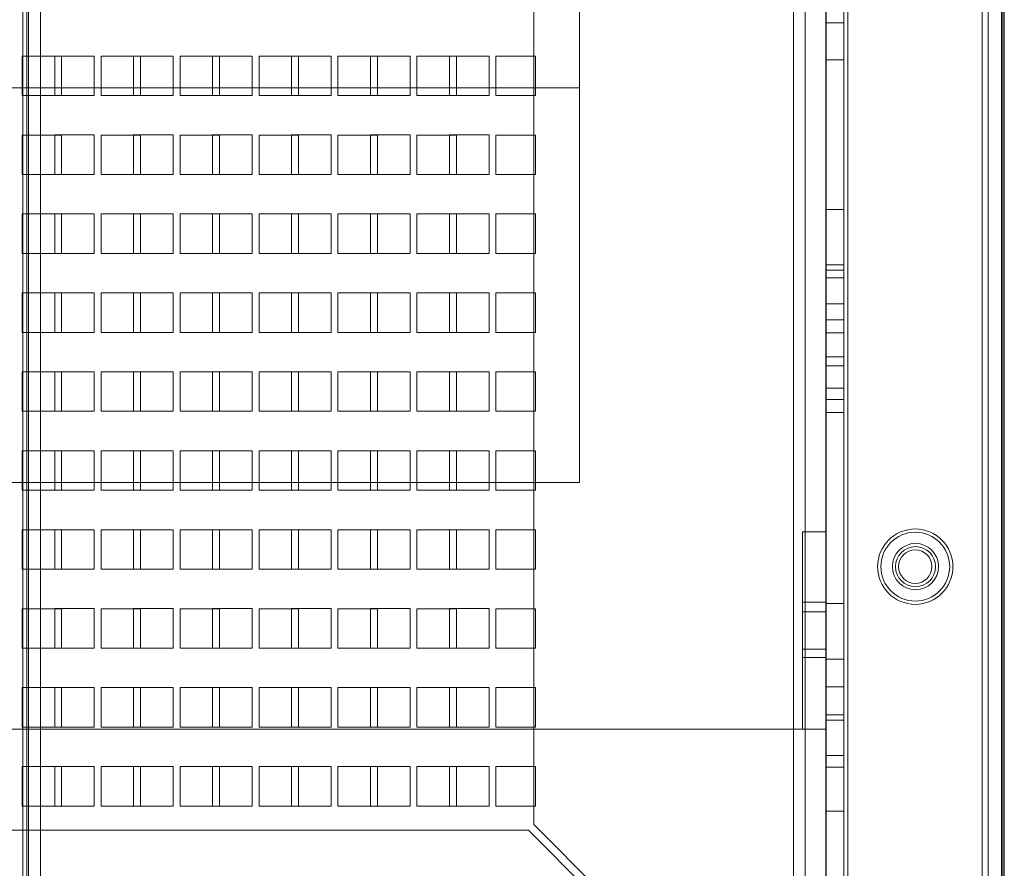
# Model space of a CAD drawing. Header units: inches. Extents: x 1 to 109, y 1 to 85.
# Tile 604 of 656: x 93.89 to 98.05, y 13.99 to 17.57. Entities that reach past the tile are written whole.
import ezdxf

# ---------------------------------------------------------------- set-up
doc = ezdxf.new("R2010")
doc.units = ezdxf.units.IN
doc.header["$MEASUREMENT"] = 0

msp = doc.modelspace()

# ---------------------------------------------------------------- linework, layer by layer
at = {"color": 7, "linetype": 'Continuous', "lineweight": 15, "ltscale": 5}
for p, q in [((98.0366, 30.4739), (98.0366, 12.8556)), ((98.0491, 30.4192), (98.0491, 12.9104)), ((97.2975, 30.3442), (97.2975, 12.9854)), ((97.3722, 12.9854), (97.3722, 30.3442)), ((97.9556, 30.3609), (97.9556, 12.9684)), ((97.9806, 12.9684), (97.9806, 30.3609)), ((98.0428, 30.3609), (98.0428, 12.9684)), ((97.3889, 30.3377), (97.3889, 12.9919)), ((98.0489, 12.9919), (98.0489, 30.3377)), ((97.2091, 13.0509), (97.2091, 30.2766)), ((97.2963, 13.0509), (97.2963, 30.2766)), ((97.3722, 30.2775), (97.3722, 13.0517)), ((97.1591, 30.2534), (97.1591, 13.0741)), ((93.9059, 13.5399), (93.9059, 29.7899)), ((93.9225, 13.5399), (93.9225, 29.7899)), ((93.9308, 13.5399), (93.9308, 29.7899)), ((93.9806, 29.7899), (93.9806, 13.5399)), ((96.0633, 29.1576), (96.0633, 14.17)), ((97.2975, 21.2389), (97.2975, 15.4056)), ((96.2558, 21.0306), (96.2558, 15.6139)), ((96.2558, 19.3639), (96.2558, 17.2806)), ((97.3722, 17.5554), (97.2975, 17.5554)), ((97.3722, 17.5554), (97.2975, 17.5554)), ((97.2975, 17.5554), (97.2975, 17.3987)), ((97.2975, 17.5554), (97.2975, 17.3987)), ((97.3722, 17.5554), (97.3722, 17.3987)), ((97.3722, 17.5554), (97.3722, 17.3987)), ((93.9033, 17.4148), (93.9033, 17.2481)), ((94.07, 17.4148), (93.9033, 17.4148)), ((94.0408, 17.4149), (94.2075, 17.4149)), ((94.0408, 17.2483), (94.0408, 17.4149)), ((94.07, 17.2481), (94.07, 17.4148)), ((94.2075, 17.4149), (94.2075, 17.2483)), ((94.2366, 17.4148), (94.2366, 17.2481)), ((94.4033, 17.4148), (94.2366, 17.4148)), ((94.3741, 17.4149), (94.5408, 17.4149)), ((94.3741, 17.2483), (94.3741, 17.4149)), ((94.4033, 17.2481), (94.4033, 17.4148)), ((94.5408, 17.4149), (94.5408, 17.2483)), ((94.57, 17.4148), (94.57, 17.2481)), ((94.7366, 17.4148), (94.57, 17.4148)), ((94.7075, 17.4149), (94.8741, 17.4149)), ((94.7075, 17.2483), (94.7075, 17.4149)), ((94.7366, 17.2481), (94.7366, 17.4148)), ((94.8741, 17.4149), (94.8741, 17.2483)), ((94.9033, 17.4148), (94.9033, 17.2481)), ((95.07, 17.4148), (94.9033, 17.4148)), ((95.0408, 17.4149), (95.2075, 17.4149)), ((95.0408, 17.2483), (95.0408, 17.4149)), ((95.07, 17.2481), (95.07, 17.4148)), ((95.2075, 17.4149), (95.2075, 17.2483)), ((95.2366, 17.4148), (95.2366, 17.2481)), ((95.4033, 17.4148), (95.2366, 17.4148)), ((95.3741, 17.4149), (95.5408, 17.4149)), ((95.3741, 17.2483), (95.3741, 17.4149)), ((95.4033, 17.2481), (95.4033, 17.4148)), ((95.5408, 17.4149), (95.5408, 17.2483)), ((95.57, 17.4148), (95.57, 17.2481)), ((95.7366, 17.4148), (95.57, 17.4148)), ((95.7075, 17.4149), (95.8741, 17.4149)), ((95.7075, 17.2483), (95.7075, 17.4149)), ((95.7366, 17.2481), (95.7366, 17.4148)), ((95.8741, 17.4149), (95.8741, 17.2483)), ((95.9033, 17.4148), (95.9033, 17.2481)), ((96.07, 17.4148), (95.9033, 17.4148)), ((96.07, 17.2481), (96.07, 17.4148)), ((97.2975, 17.3987), (97.3722, 17.3987)), ((97.2975, 17.3987), (97.3722, 17.3987)), ((91.6725, 17.2806), (96.2558, 17.2806)), ((93.9033, 17.2481), (94.07, 17.2481)), ((94.2075, 17.2483), (94.0408, 17.2483)), ((94.2366, 17.2481), (94.4033, 17.2481)), ((94.5408, 17.2483), (94.3741, 17.2483)), ((94.57, 17.2481), (94.7366, 17.2481)), ((94.8741, 17.2483), (94.7075, 17.2483)), ((94.9033, 17.2481), (95.07, 17.2481)), ((95.2075, 17.2483), (95.0408, 17.2483)), ((95.2366, 17.2481), (95.4033, 17.2481)), ((95.5408, 17.2483), (95.3741, 17.2483)), ((95.57, 17.2481), (95.7366, 17.2481)), ((95.8741, 17.2483), (95.7075, 17.2483)), ((95.9033, 17.2481), (96.07, 17.2481)), ((96.2558, 15.6139), (96.2558, 17.2806)), ((96.2558, 17.2806), (96.2558, 15.6139)), ((93.9033, 17.0814), (93.9033, 16.9148)), ((94.07, 17.0814), (93.9033, 17.0814)), ((94.0408, 17.0816), (94.2075, 17.0816)), ((94.0408, 16.9149), (94.0408, 17.0816)), ((94.07, 16.9148), (94.07, 17.0814)), ((94.2075, 17.0816), (94.2075, 16.9149)), ((94.4033, 17.0814), (94.2366, 17.0814)), ((94.2366, 17.0814), (94.2366, 16.9148)), ((94.3741, 17.0816), (94.5408, 17.0816)), ((94.3741, 16.9149), (94.3741, 17.0816)), ((94.4033, 16.9148), (94.4033, 17.0814)), ((94.5408, 17.0816), (94.5408, 16.9149)), ((94.57, 17.0814), (94.57, 16.9148)), ((94.7366, 17.0814), (94.57, 17.0814)), ((94.7075, 17.0816), (94.8741, 17.0816)), ((94.7075, 16.9149), (94.7075, 17.0816)), ((94.7366, 16.9148), (94.7366, 17.0814)), ((94.8741, 17.0816), (94.8741, 16.9149)), ((94.9033, 17.0814), (94.9033, 16.9148)), ((95.07, 17.0814), (94.9033, 17.0814)), ((95.0408, 17.0816), (95.2075, 17.0816)), ((95.0408, 16.9149), (95.0408, 17.0816)), ((95.07, 16.9148), (95.07, 17.0814)), ((95.2075, 17.0816), (95.2075, 16.9149)), ((95.2366, 17.0814), (95.2366, 16.9148)), ((95.4033, 17.0814), (95.2366, 17.0814)), ((95.3741, 17.0816), (95.5408, 17.0816)), ((95.3741, 16.9149), (95.3741, 17.0816)), ((95.4033, 16.9148), (95.4033, 17.0814)), ((95.5408, 17.0816), (95.5408, 16.9149)), ((95.57, 17.0814), (95.57, 16.9148)), ((95.7366, 17.0814), (95.57, 17.0814)), ((95.7075, 17.0816), (95.8741, 17.0816)), ((95.7075, 16.9149), (95.7075, 17.0816)), ((95.7366, 16.9148), (95.7366, 17.0814)), ((95.8741, 17.0816), (95.8741, 16.9149)), ((95.9033, 17.0814), (95.9033, 16.9148)), ((96.07, 17.0814), (95.9033, 17.0814)), ((96.07, 16.9148), (96.07, 17.0814)), ((93.9033, 16.9148), (94.07, 16.9148)), ((94.2075, 16.9149), (94.0408, 16.9149)), ((94.2366, 16.9148), (94.4033, 16.9148)), ((94.5408, 16.9149), (94.3741, 16.9149)), ((94.57, 16.9148), (94.7366, 16.9148)), ((94.8741, 16.9149), (94.7075, 16.9149)), ((94.9033, 16.9148), (95.07, 16.9148)), ((95.2075, 16.9149), (95.0408, 16.9149)), ((95.2366, 16.9148), (95.4033, 16.9148)), ((95.5408, 16.9149), (95.3741, 16.9149)), ((95.57, 16.9148), (95.7366, 16.9148)), ((95.8741, 16.9149), (95.7075, 16.9149)), ((95.9033, 16.9148), (96.07, 16.9148)), ((97.3722, 16.767), (97.2975, 16.767)), ((97.2975, 16.767), (97.2975, 16.5344)), ((97.3722, 16.5337), (97.3722, 16.7663)), ((93.9033, 16.7481), (93.9033, 16.5814)), ((94.07, 16.7481), (93.9033, 16.7481)), ((94.0408, 16.7483), (94.2075, 16.7483)), ((94.0408, 16.5816), (94.0408, 16.7483)), ((94.07, 16.5814), (94.07, 16.7481)), ((94.2075, 16.7483), (94.2075, 16.5816)), ((94.2366, 16.7481), (94.2366, 16.5814)), ((94.4033, 16.7481), (94.2366, 16.7481)), ((94.3741, 16.7483), (94.5408, 16.7483)), ((94.3741, 16.5816), (94.3741, 16.7483)), ((94.4033, 16.5814), (94.4033, 16.7481)), ((94.5408, 16.7483), (94.5408, 16.5816)), ((94.57, 16.7481), (94.57, 16.5814)), ((94.7366, 16.7481), (94.57, 16.7481)), ((94.7075, 16.7483), (94.8741, 16.7483)), ((94.7075, 16.5816), (94.7075, 16.7483)), ((94.7366, 16.5814), (94.7366, 16.7481)), ((94.8741, 16.7483), (94.8741, 16.5816)), ((94.9033, 16.7481), (94.9033, 16.5814)), ((95.07, 16.7481), (94.9033, 16.7481)), ((95.0408, 16.7483), (95.2075, 16.7483)), ((95.0408, 16.5816), (95.0408, 16.7483)), ((95.07, 16.5814), (95.07, 16.7481)), ((95.2075, 16.7483), (95.2075, 16.5816)), ((95.2366, 16.7481), (95.2366, 16.5814)), ((95.4033, 16.7481), (95.2366, 16.7481)), ((95.3741, 16.7483), (95.5408, 16.7483)), ((95.3741, 16.5816), (95.3741, 16.7483)), ((95.4033, 16.5814), (95.4033, 16.7481)), ((95.5408, 16.7483), (95.5408, 16.5816)), ((95.57, 16.7481), (95.57, 16.5814)), ((95.7366, 16.7481), (95.57, 16.7481)), ((95.7075, 16.7483), (95.8741, 16.7483)), ((95.7075, 16.5816), (95.7075, 16.7483)), ((95.7366, 16.5814), (95.7366, 16.7481)), ((95.8741, 16.7483), (95.8741, 16.5816)), ((95.9033, 16.7481), (95.9033, 16.5814)), ((96.07, 16.7481), (95.9033, 16.7481)), ((96.07, 16.5814), (96.07, 16.7481)), ((93.9033, 16.5814), (94.07, 16.5814)), ((94.2075, 16.5816), (94.0408, 16.5816)), ((94.2366, 16.5814), (94.4033, 16.5814)), ((94.5408, 16.5816), (94.3741, 16.5816)), ((94.57, 16.5814), (94.7366, 16.5814)), ((94.8741, 16.5816), (94.7075, 16.5816)), ((94.9033, 16.5814), (95.07, 16.5814)), ((95.2075, 16.5816), (95.0408, 16.5816)), ((95.2366, 16.5814), (95.4033, 16.5814)), ((95.5408, 16.5816), (95.3741, 16.5816)), ((95.57, 16.5814), (95.7366, 16.5814)), ((95.8741, 16.5816), (95.7075, 16.5816)), ((95.9033, 16.5814), (96.07, 16.5814)), ((97.2975, 16.5337), (97.3722, 16.5337)), ((97.3722, 16.5104), (97.2975, 16.5104)), ((97.2975, 16.5104), (97.2975, 16.3691)), ((97.3722, 16.3691), (97.3722, 16.5104)), ((97.3722, 16.4783), (97.2975, 16.4783)), ((97.2975, 16.4783), (97.2975, 16.3015)), ((97.3722, 16.3008), (97.3722, 16.4776)), ((93.9033, 16.4148), (93.9033, 16.2481)), ((94.07, 16.4148), (93.9033, 16.4148)), ((94.0408, 16.4149), (94.2075, 16.4149)), ((94.0408, 16.2483), (94.0408, 16.4149)), ((94.07, 16.2481), (94.07, 16.4148)), ((94.2075, 16.4149), (94.2075, 16.2483)), ((94.2366, 16.4148), (94.2366, 16.2481)), ((94.4033, 16.4148), (94.2366, 16.4148)), ((94.3741, 16.4149), (94.5408, 16.4149)), ((94.3741, 16.2483), (94.3741, 16.4149)), ((94.4033, 16.2481), (94.4033, 16.4148)), ((94.5408, 16.4149), (94.5408, 16.2483)), ((94.57, 16.4148), (94.57, 16.2481)), ((94.7366, 16.4148), (94.57, 16.4148)), ((94.7075, 16.4149), (94.8741, 16.4149)), ((94.7075, 16.2483), (94.7075, 16.4149)), ((94.7366, 16.2481), (94.7366, 16.4148)), ((94.8741, 16.4149), (94.8741, 16.2483)), ((94.9033, 16.4148), (94.9033, 16.2481)), ((95.07, 16.4148), (94.9033, 16.4148)), ((95.0408, 16.4149), (95.2075, 16.4149)), ((95.0408, 16.2483), (95.0408, 16.4149)), ((95.07, 16.2481), (95.07, 16.4148)), ((95.2075, 16.4149), (95.2075, 16.2483)), ((95.2366, 16.4148), (95.2366, 16.2481)), ((95.4033, 16.4148), (95.2366, 16.4148)), ((95.3741, 16.4149), (95.5408, 16.4149)), ((95.3741, 16.2483), (95.3741, 16.4149)), ((95.4033, 16.2481), (95.4033, 16.4148)), ((95.5408, 16.4149), (95.5408, 16.2483)), ((95.57, 16.4148), (95.57, 16.2481)), ((95.7366, 16.4148), (95.57, 16.4148)), ((95.7075, 16.4149), (95.8741, 16.4149)), ((95.7075, 16.2483), (95.7075, 16.4149)), ((95.7366, 16.2481), (95.7366, 16.4148)), ((95.8741, 16.4149), (95.8741, 16.2483)), ((95.9033, 16.4148), (95.9033, 16.2481)), ((96.07, 16.4148), (95.9033, 16.4148)), ((96.07, 16.2481), (96.07, 16.4148)), ((97.2975, 16.3691), (97.3722, 16.3691)), ((97.2975, 16.3008), (97.3722, 16.3008)), ((93.9033, 16.2481), (94.07, 16.2481)), ((94.2075, 16.2483), (94.0408, 16.2483)), ((94.2366, 16.2481), (94.4033, 16.2481)), ((94.5408, 16.2483), (94.3741, 16.2483)), ((94.57, 16.2481), (94.7366, 16.2481)), ((94.8741, 16.2483), (94.7075, 16.2483)), ((94.9033, 16.2481), (95.07, 16.2481)), ((95.2075, 16.2483), (95.0408, 16.2483)), ((95.2366, 16.2481), (95.4033, 16.2481)), ((95.5408, 16.2483), (95.3741, 16.2483)), ((95.57, 16.2481), (95.7366, 16.2481)), ((95.8741, 16.2483), (95.7075, 16.2483)), ((95.9033, 16.2481), (96.07, 16.2481)), ((97.3722, 16.2466), (97.2975, 16.2466)), ((97.2975, 16.2466), (97.2975, 16.0131)), ((97.3722, 16.0124), (97.3722, 16.2459)), ((97.3722, 16.1444), (97.2975, 16.1444)), ((97.3722, 16.1444), (97.2975, 16.1444)), ((97.3722, 16.1444), (97.2975, 16.1444)), ((97.3722, 16.1444), (97.2975, 16.1444)), ((97.3722, 16.1444), (97.2975, 16.1444)), ((97.3722, 16.1444), (97.2975, 16.1444)), ((97.2975, 15.9102), (97.2975, 16.1444)), ((97.2975, 16.1444), (97.2975, 15.9102)), ((97.2975, 16.1444), (97.2975, 15.9109)), ((97.2975, 16.1444), (97.2975, 15.9109)), ((97.2975, 16.1444), (97.2975, 15.9109)), ((97.2975, 16.1444), (97.2975, 15.9109)), ((97.2975, 16.1444), (97.2975, 15.9109)), ((97.2975, 16.1444), (97.2975, 15.9109)), ((97.2975, 16.1444), (97.3722, 16.1444)), ((97.3722, 15.9102), (97.3722, 16.1444)), ((97.3722, 16.1444), (97.3722, 15.9102)), ((97.3722, 15.9102), (97.3722, 16.1437)), ((97.3722, 15.9102), (97.3722, 16.1437)), ((97.3722, 15.9102), (97.3722, 16.1437)), ((97.3722, 15.9102), (97.3722, 16.1437)), ((97.3722, 15.9102), (97.3722, 16.1437)), ((97.3722, 15.9102), (97.3722, 16.1437)), ((97.3722, 16.1064), (97.2975, 16.1064)), ((97.2975, 16.1064), (97.2975, 15.9648)), ((97.3722, 15.9648), (97.3722, 16.1064)), ((93.9033, 16.0814), (93.9033, 15.9148)), ((94.07, 16.0814), (93.9033, 16.0814)), ((94.0408, 15.9149), (94.0408, 16.0816)), ((94.0408, 16.0816), (94.2075, 16.0816)), ((94.07, 15.9148), (94.07, 16.0814)), ((94.2075, 16.0816), (94.2075, 15.9149)), ((94.2366, 16.0814), (94.2366, 15.9148)), ((94.4033, 16.0814), (94.2366, 16.0814)), ((94.3741, 16.0816), (94.5408, 16.0816)), ((94.3741, 15.9149), (94.3741, 16.0816)), ((94.4033, 15.9148), (94.4033, 16.0814)), ((94.5408, 16.0816), (94.5408, 15.9149)), ((94.57, 16.0814), (94.57, 15.9148)), ((94.7366, 16.0814), (94.57, 16.0814)), ((94.7075, 16.0816), (94.8741, 16.0816)), ((94.7075, 15.9149), (94.7075, 16.0816)), ((94.7366, 15.9148), (94.7366, 16.0814)), ((94.8741, 16.0816), (94.8741, 15.9149)), ((94.9033, 16.0814), (94.9033, 15.9148)), ((95.07, 16.0814), (94.9033, 16.0814)), ((95.0408, 16.0816), (95.2075, 16.0816)), ((95.0408, 15.9149), (95.0408, 16.0816)), ((95.07, 15.9148), (95.07, 16.0814)), ((95.2075, 16.0816), (95.2075, 15.9149)), ((95.2366, 16.0814), (95.2366, 15.9148)), ((95.4033, 16.0814), (95.2366, 16.0814)), ((95.3741, 16.0816), (95.5408, 16.0816)), ((95.3741, 15.9149), (95.3741, 16.0816)), ((95.4033, 15.9148), (95.4033, 16.0814)), ((95.5408, 16.0816), (95.5408, 15.9149)), ((95.7366, 16.0814), (95.57, 16.0814)), ((95.57, 16.0814), (95.57, 15.9148)), ((95.7075, 16.0816), (95.8741, 16.0816)), ((95.7075, 15.9149), (95.7075, 16.0816)), ((95.7366, 15.9148), (95.7366, 16.0814)), ((95.8741, 16.0816), (95.8741, 15.9149)), ((95.9033, 16.0814), (95.9033, 15.9148)), ((96.07, 16.0814), (95.9033, 16.0814)), ((96.07, 15.9148), (96.07, 16.0814)), ((97.2975, 16.0124), (97.3722, 16.0124)), ((97.2975, 15.9648), (97.3722, 15.9648)), ((93.9033, 15.9148), (94.07, 15.9148)), ((94.2075, 15.9149), (94.0408, 15.9149)), ((94.2366, 15.9148), (94.4033, 15.9148)), ((94.5408, 15.9149), (94.3741, 15.9149)), ((94.57, 15.9148), (94.7366, 15.9148)), ((94.8741, 15.9149), (94.7075, 15.9149)), ((94.9033, 15.9148), (95.07, 15.9148)), ((95.2075, 15.9149), (95.0408, 15.9149)), ((95.2366, 15.9148), (95.4033, 15.9148)), ((95.5408, 15.9149), (95.3741, 15.9149)), ((95.57, 15.9148), (95.7366, 15.9148)), ((95.8741, 15.9149), (95.7075, 15.9149)), ((95.9033, 15.9148), (96.07, 15.9148)), ((97.2975, 15.9102), (97.3722, 15.9102)), ((97.2975, 15.9102), (97.3722, 15.9102)), ((97.2975, 15.9102), (97.3722, 15.9102)), ((97.2975, 15.9102), (97.3722, 15.9102)), ((97.2975, 15.9102), (97.3722, 15.9102)), ((97.2975, 15.9102), (97.3722, 15.9102)), ((97.2975, 15.9102), (97.3722, 15.9102)), ((93.9033, 15.7481), (93.9033, 15.5814)), ((94.07, 15.7481), (93.9033, 15.7481)), ((94.0408, 15.7483), (94.2075, 15.7483)), ((94.0408, 15.5816), (94.0408, 15.7483)), ((94.07, 15.5814), (94.07, 15.7481)), ((94.2075, 15.7483), (94.2075, 15.5816)), ((94.2366, 15.7481), (94.2366, 15.5814)), ((94.4033, 15.7481), (94.2366, 15.7481)), ((94.3741, 15.7483), (94.5408, 15.7483)), ((94.3741, 15.5816), (94.3741, 15.7483)), ((94.4033, 15.5814), (94.4033, 15.7481)), ((94.5408, 15.7483), (94.5408, 15.5816)), ((94.57, 15.7481), (94.57, 15.5814)), ((94.7366, 15.7481), (94.57, 15.7481)), ((94.7075, 15.7483), (94.8741, 15.7483)), ((94.7075, 15.5816), (94.7075, 15.7483)), ((94.7366, 15.5814), (94.7366, 15.7481)), ((94.8741, 15.7483), (94.8741, 15.5816)), ((94.9033, 15.7481), (94.9033, 15.5814)), ((95.07, 15.7481), (94.9033, 15.7481)), ((95.0408, 15.7483), (95.2075, 15.7483)), ((95.0408, 15.5816), (95.0408, 15.7483)), ((95.07, 15.5814), (95.07, 15.7481)), ((95.2075, 15.7483), (95.2075, 15.5816)), ((95.2366, 15.7481), (95.2366, 15.5814)), ((95.4033, 15.7481), (95.2366, 15.7481)), ((95.3741, 15.7483), (95.5408, 15.7483)), ((95.3741, 15.5816), (95.3741, 15.7483)), ((95.4033, 15.5814), (95.4033, 15.7481)), ((95.5408, 15.7483), (95.5408, 15.5816)), ((95.7366, 15.7481), (95.57, 15.7481)), ((95.57, 15.7481), (95.57, 15.5814)), ((95.7075, 15.5816), (95.7075, 15.7483)), ((95.7075, 15.7483), (95.8741, 15.7483)), ((95.7366, 15.5814), (95.7366, 15.7481)), ((95.8741, 15.7483), (95.8741, 15.5816)), ((95.9033, 15.7481), (95.9033, 15.5814)), ((96.07, 15.7481), (95.9033, 15.7481)), ((96.07, 15.5814), (96.07, 15.7481)), ((96.2558, 15.6139), (91.6725, 15.6139)), ((93.9033, 15.5814), (94.07, 15.5814)), ((94.2075, 15.5816), (94.0408, 15.5816)), ((94.2366, 15.5814), (94.4033, 15.5814)), ((94.5408, 15.5816), (94.3741, 15.5816)), ((94.57, 15.5814), (94.7366, 15.5814)), ((94.8741, 15.5816), (94.7075, 15.5816)), ((94.9033, 15.5814), (95.07, 15.5814)), ((95.2075, 15.5816), (95.0408, 15.5816)), ((95.2366, 15.5814), (95.4033, 15.5814)), ((95.5408, 15.5816), (95.3741, 15.5816)), ((95.57, 15.5814), (95.7366, 15.5814)), ((95.8741, 15.5816), (95.7075, 15.5816)), ((95.9033, 15.5814), (96.07, 15.5814)), ((93.9033, 15.4148), (93.9033, 15.2481)), ((94.07, 15.4148), (93.9033, 15.4148)), ((94.0408, 15.4149), (94.2075, 15.4149)), ((94.0408, 15.2483), (94.0408, 15.4149)), ((94.07, 15.2481), (94.07, 15.4148)), ((94.2075, 15.4149), (94.2075, 15.2483)), ((94.2366, 15.4148), (94.2366, 15.2481)), ((94.4033, 15.4148), (94.2366, 15.4148)), ((94.3741, 15.4149), (94.5408, 15.4149)), ((94.3741, 15.2483), (94.3741, 15.4149)), ((94.4033, 15.2481), (94.4033, 15.4148)), ((94.5408, 15.4149), (94.5408, 15.2483)), ((94.57, 15.4148), (94.57, 15.2481)), ((94.7366, 15.4148), (94.57, 15.4148)), ((94.7075, 15.4149), (94.8741, 15.4149)), ((94.7075, 15.2483), (94.7075, 15.4149)), ((94.7366, 15.2481), (94.7366, 15.4148)), ((94.8741, 15.4149), (94.8741, 15.2483)), ((94.9033, 15.4148), (94.9033, 15.2481)), ((95.07, 15.4148), (94.9033, 15.4148)), ((95.0408, 15.4149), (95.2075, 15.4149)), ((95.0408, 15.2483), (95.0408, 15.4149)), ((95.07, 15.2481), (95.07, 15.4148)), ((95.2075, 15.4149), (95.2075, 15.2483)), ((95.4033, 15.4148), (95.2366, 15.4148)), ((95.2366, 15.4148), (95.2366, 15.2481)), ((95.3741, 15.4149), (95.5408, 15.4149)), ((95.3741, 15.2483), (95.3741, 15.4149)), ((95.4033, 15.2481), (95.4033, 15.4148)), ((95.5408, 15.4149), (95.5408, 15.2483)), ((95.57, 15.4148), (95.57, 15.2481)), ((95.7366, 15.4148), (95.57, 15.4148)), ((95.7075, 15.4149), (95.8741, 15.4149)), ((95.7075, 15.2483), (95.7075, 15.4149)), ((95.7366, 15.2481), (95.7366, 15.4148)), ((95.8741, 15.4149), (95.8741, 15.2483)), ((95.9033, 15.4148), (95.9033, 15.2481)), ((96.07, 15.4148), (95.9033, 15.4148)), ((96.07, 15.2481), (96.07, 15.4148)), ((97.1978, 14.5723), (97.1978, 15.4056)), ((97.1978, 15.4056), (97.1978, 15.0678)), ((97.1978, 15.4056), (97.2975, 15.4056)), ((97.1978, 15.0678), (97.1978, 15.4056)), ((97.2975, 15.0678), (97.2975, 15.4056)), ((97.2975, 15.0678), (97.2975, 15.4056)), ((93.9033, 15.2481), (94.07, 15.2481)), ((94.2075, 15.2483), (94.0408, 15.2483)), ((94.2366, 15.2481), (94.4033, 15.2481)), ((94.5408, 15.2483), (94.3741, 15.2483)), ((94.57, 15.2481), (94.7366, 15.2481)), ((94.8741, 15.2483), (94.7075, 15.2483)), ((94.9033, 15.2481), (95.07, 15.2481)), ((95.2075, 15.2483), (95.0408, 15.2483)), ((95.2366, 15.2481), (95.4033, 15.2481)), ((95.5408, 15.2483), (95.3741, 15.2483)), ((95.57, 15.2481), (95.7366, 15.2481)), ((95.8741, 15.2483), (95.7075, 15.2483)), ((95.9033, 15.2481), (96.07, 15.2481)), ((97.1978, 15.1093), (97.1978, 14.8752)), ((97.1978, 14.8752), (97.1978, 15.1093)), ((97.1978, 14.8752), (97.1978, 15.1093)), ((97.1978, 15.1093), (97.1978, 14.8752)), ((97.1978, 15.1093), (97.2975, 15.1093)), ((97.2975, 15.1093), (97.2975, 14.8752)), ((97.2975, 14.8752), (97.2975, 15.1093)), ((97.2975, 15.1093), (97.2975, 14.8752)), ((97.2975, 14.8752), (97.2975, 15.1093)), ((97.3722, 15.1027), (97.2975, 15.1027)), ((97.3722, 15.1027), (97.2975, 15.1027)), ((97.3722, 15.1027), (97.2975, 15.1027)), ((97.3722, 15.1027), (97.2975, 15.1027)), ((97.3722, 15.1027), (97.2975, 15.1027)), ((97.3722, 15.1027), (97.2975, 15.1027)), ((97.2975, 14.8685), (97.2975, 15.1027)), ((97.2975, 15.1027), (97.2975, 14.8685)), ((97.2975, 15.1027), (97.2975, 14.8692)), ((97.2975, 15.1027), (97.2975, 14.8692)), ((97.2975, 15.1027), (97.2975, 14.8692)), ((97.2975, 15.1027), (97.2975, 14.8692)), ((97.2975, 15.1027), (97.2975, 14.8692)), ((97.2975, 15.1027), (97.2975, 14.8692)), ((97.2975, 15.1027), (97.3722, 15.1027)), ((97.3722, 14.8685), (97.3722, 15.1027)), ((97.3722, 15.1027), (97.3722, 14.8685)), ((97.3722, 14.8685), (97.3722, 15.102)), ((97.3722, 14.8685), (97.3722, 15.102)), ((97.3722, 14.8685), (97.3722, 15.102)), ((97.3722, 14.8685), (97.3722, 15.102)), ((97.3722, 14.8685), (97.3722, 15.102)), ((97.3722, 14.8685), (97.3722, 15.102)), ((93.9033, 15.0814), (93.9033, 14.9148)), ((94.07, 15.0814), (93.9033, 15.0814)), ((94.0408, 15.0816), (94.2075, 15.0816)), ((94.0408, 14.9149), (94.0408, 15.0816)), ((94.07, 14.9148), (94.07, 15.0814)), ((94.2075, 15.0816), (94.2075, 14.9149)), ((94.2366, 15.0814), (94.2366, 14.9148)), ((94.4033, 15.0814), (94.2366, 15.0814)), ((94.3741, 15.0816), (94.5408, 15.0816)), ((94.3741, 14.9149), (94.3741, 15.0816)), ((94.4033, 14.9148), (94.4033, 15.0814)), ((94.5408, 15.0816), (94.5408, 14.9149)), ((94.57, 15.0814), (94.57, 14.9148)), ((94.7366, 15.0814), (94.57, 15.0814)), ((94.7075, 15.0816), (94.8741, 15.0816)), ((94.7075, 14.9149), (94.7075, 15.0816)), ((94.7366, 14.9148), (94.7366, 15.0814)), ((94.8741, 15.0816), (94.8741, 14.9149)), ((94.9033, 15.0814), (94.9033, 14.9148)), ((95.07, 15.0814), (94.9033, 15.0814)), ((95.0408, 15.0816), (95.2075, 15.0816)), ((95.0408, 14.9149), (95.0408, 15.0816)), ((95.07, 14.9148), (95.07, 15.0814)), ((95.2075, 15.0816), (95.2075, 14.9149)), ((95.2366, 15.0814), (95.2366, 14.9148)), ((95.4033, 15.0814), (95.2366, 15.0814)), ((95.3741, 15.0816), (95.5408, 15.0816)), ((95.3741, 14.9149), (95.3741, 15.0816)), ((95.4033, 14.9148), (95.4033, 15.0814)), ((95.5408, 15.0816), (95.5408, 14.9149)), ((95.7366, 15.0814), (95.57, 15.0814)), ((95.57, 15.0814), (95.57, 14.9148)), ((95.7075, 15.0816), (95.8741, 15.0816)), ((95.7075, 14.9149), (95.7075, 15.0816)), ((95.7366, 14.9148), (95.7366, 15.0814)), ((95.8741, 15.0816), (95.8741, 14.9149)), ((95.9033, 15.0814), (95.9033, 14.9148)), ((96.07, 15.0814), (95.9033, 15.0814)), ((96.07, 14.9148), (96.07, 15.0814)), ((97.1978, 14.9101), (97.1978, 15.0678)), ((97.2975, 15.0678), (97.1978, 15.0678)), ((97.2975, 15.0678), (97.2975, 14.9101)), ((93.9033, 14.9148), (94.07, 14.9148)), ((94.2075, 14.9149), (94.0408, 14.9149)), ((94.2366, 14.9148), (94.4033, 14.9148)), ((94.5408, 14.9149), (94.3741, 14.9149)), ((94.57, 14.9148), (94.7366, 14.9148)), ((94.8741, 14.9149), (94.7075, 14.9149)), ((94.9033, 14.9148), (95.07, 14.9148)), ((95.2075, 14.9149), (95.0408, 14.9149)), ((95.2366, 14.9148), (95.4033, 14.9148)), ((95.5408, 14.9149), (95.3741, 14.9149)), ((95.57, 14.9148), (95.7366, 14.9148)), ((95.8741, 14.9149), (95.7075, 14.9149)), ((95.9033, 14.9148), (96.07, 14.9148)), ((97.1978, 14.9101), (97.1978, 14.5723)), ((97.2975, 14.9101), (97.1978, 14.9101)), ((97.1978, 14.5723), (97.1978, 14.9101)), ((97.2975, 14.5723), (97.2975, 14.9101)), ((97.2975, 14.5723), (97.2975, 14.9101)), ((97.1978, 14.8752), (97.2975, 14.8752)), ((97.2975, 14.8685), (97.3722, 14.8685)), ((97.2975, 14.8685), (97.3722, 14.8685)), ((97.2975, 14.8685), (97.3722, 14.8685)), ((97.2975, 14.8685), (97.3722, 14.8685)), ((97.2975, 14.8685), (97.3722, 14.8685)), ((97.2975, 14.8685), (97.3722, 14.8685)), ((97.2975, 14.8685), (97.3722, 14.8685)), ((93.9033, 14.7481), (93.9033, 14.5814)), ((94.07, 14.7481), (93.9033, 14.7481)), ((94.0408, 14.5816), (94.0408, 14.7483)), ((94.0408, 14.7483), (94.2075, 14.7483)), ((94.07, 14.5814), (94.07, 14.7481)), ((94.2075, 14.7483), (94.2075, 14.5816)), ((94.2366, 14.7481), (94.2366, 14.5814)), ((94.4033, 14.7481), (94.2366, 14.7481)), ((94.3741, 14.7483), (94.5408, 14.7483)), ((94.3741, 14.5816), (94.3741, 14.7483)), ((94.4033, 14.5814), (94.4033, 14.7481)), ((94.5408, 14.7483), (94.5408, 14.5816)), ((94.7366, 14.7481), (94.57, 14.7481)), ((94.57, 14.7481), (94.57, 14.5814)), ((94.7075, 14.7483), (94.8741, 14.7483)), ((94.7075, 14.5816), (94.7075, 14.7483)), ((94.7366, 14.5814), (94.7366, 14.7481)), ((94.8741, 14.7483), (94.8741, 14.5816)), ((94.9033, 14.7481), (94.9033, 14.5814)), ((95.07, 14.7481), (94.9033, 14.7481)), ((95.0408, 14.7483), (95.2075, 14.7483)), ((95.0408, 14.5816), (95.0408, 14.7483)), ((95.07, 14.5814), (95.07, 14.7481)), ((95.2075, 14.7483), (95.2075, 14.5816)), ((95.2366, 14.7481), (95.2366, 14.5814)), ((95.4033, 14.7481), (95.2366, 14.7481)), ((95.3741, 14.7483), (95.5408, 14.7483)), ((95.3741, 14.5816), (95.3741, 14.7483)), ((95.4033, 14.5814), (95.4033, 14.7481)), ((95.5408, 14.7483), (95.5408, 14.5816)), ((95.57, 14.7481), (95.57, 14.5814)), ((95.7366, 14.7481), (95.57, 14.7481)), ((95.7075, 14.7483), (95.8741, 14.7483)), ((95.7075, 14.5816), (95.7075, 14.7483)), ((95.7366, 14.5814), (95.7366, 14.7481)), ((95.8741, 14.7483), (95.8741, 14.5816)), ((95.9033, 14.7481), (95.9033, 14.5814)), ((96.07, 14.7481), (95.9033, 14.7481)), ((96.07, 14.5814), (96.07, 14.7481)), ((97.3722, 14.7521), (97.2975, 14.7521)), ((97.2975, 14.7521), (97.2975, 14.6108)), ((97.3722, 14.6108), (97.3722, 14.7521)), ((97.3722, 14.6335), (97.2975, 14.6335)), ((97.3722, 14.6335), (97.2975, 14.6335)), ((97.2975, 14.6335), (97.2975, 14.4127)), ((97.2975, 14.6335), (97.2975, 14.4127)), ((97.3722, 14.4127), (97.3722, 14.6335)), ((97.3722, 14.4127), (97.3722, 14.6335)), ((97.2975, 14.6108), (97.3722, 14.6108)), ((90.6308, 14.5723), (97.1978, 14.5723)), ((93.9033, 14.5814), (94.07, 14.5814)), ((94.2075, 14.5816), (94.0408, 14.5816)), ((94.2366, 14.5814), (94.4033, 14.5814)), ((94.5408, 14.5816), (94.3741, 14.5816)), ((94.57, 14.5814), (94.7366, 14.5814)), ((94.8741, 14.5816), (94.7075, 14.5816)), ((94.9033, 14.5814), (95.07, 14.5814)), ((95.2075, 14.5816), (95.0408, 14.5816)), ((95.2366, 14.5814), (95.4033, 14.5814)), ((95.5408, 14.5816), (95.3741, 14.5816)), ((95.57, 14.5814), (95.7366, 14.5814)), ((95.8741, 14.5816), (95.7075, 14.5816)), ((95.9033, 14.5814), (96.07, 14.5814)), ((97.2975, 14.5723), (97.1978, 14.5723)), ((97.3722, 14.461), (97.2975, 14.461)), ((97.2975, 14.2269), (97.2975, 14.461)), ((97.2975, 14.461), (97.2975, 14.2269)), ((97.2975, 14.461), (97.2975, 14.2275)), ((97.2975, 14.461), (97.3722, 14.461)), ((97.3722, 14.2269), (97.3722, 14.461)), ((97.3722, 14.461), (97.3722, 14.2269)), ((97.3722, 14.2269), (97.3722, 14.4603)), ((93.9033, 14.4148), (93.9033, 14.2481)), ((94.07, 14.4148), (93.9033, 14.4148)), ((94.0408, 14.2483), (94.0408, 14.4149)), ((94.0408, 14.4149), (94.2075, 14.4149)), ((94.07, 14.2481), (94.07, 14.4148)), ((94.2075, 14.4149), (94.2075, 14.2483)), ((94.2366, 14.4148), (94.2366, 14.2481)), ((94.4033, 14.4148), (94.2366, 14.4148)), ((94.3741, 14.2483), (94.3741, 14.4149)), ((94.3741, 14.4149), (94.5408, 14.4149)), ((94.4033, 14.2481), (94.4033, 14.4148)), ((94.5408, 14.4149), (94.5408, 14.2483)), ((94.57, 14.4148), (94.57, 14.2481)), ((94.7366, 14.4148), (94.57, 14.4148)), ((94.7075, 14.4149), (94.8741, 14.4149)), ((94.7075, 14.2483), (94.7075, 14.4149)), ((94.7366, 14.2481), (94.7366, 14.4148)), ((94.8741, 14.4149), (94.8741, 14.2483)), ((94.9033, 14.4148), (94.9033, 14.2481)), ((95.07, 14.4148), (94.9033, 14.4148)), ((95.0408, 14.4149), (95.2075, 14.4149)), ((95.0408, 14.2483), (95.0408, 14.4149)), ((95.07, 14.2481), (95.07, 14.4148)), ((95.2075, 14.4149), (95.2075, 14.2483)), ((95.2366, 14.4148), (95.2366, 14.2481)), ((95.4033, 14.4148), (95.2366, 14.4148)), ((95.3741, 14.4149), (95.5408, 14.4149)), ((95.3741, 14.2483), (95.3741, 14.4149)), ((95.4033, 14.2481), (95.4033, 14.4148)), ((95.5408, 14.4149), (95.5408, 14.2483)), ((95.57, 14.4148), (95.57, 14.2481)), ((95.7366, 14.4148), (95.57, 14.4148)), ((95.7075, 14.2483), (95.7075, 14.4149)), ((95.7075, 14.4149), (95.8741, 14.4149)), ((95.7366, 14.2481), (95.7366, 14.4148)), ((95.8741, 14.4149), (95.8741, 14.2483)), ((95.9033, 14.4148), (95.9033, 14.2481)), ((96.07, 14.4148), (95.9033, 14.4148)), ((96.07, 14.2481), (96.07, 14.4148)), ((97.2975, 14.4127), (97.3722, 14.4127)), ((97.2975, 14.4127), (97.3722, 14.4127)), ((93.9033, 14.2481), (94.07, 14.2481)), ((94.2075, 14.2483), (94.0408, 14.2483)), ((94.2366, 14.2481), (94.4033, 14.2481)), ((94.5408, 14.2483), (94.3741, 14.2483)), ((94.57, 14.2481), (94.7366, 14.2481)), ((94.8741, 14.2483), (94.7075, 14.2483)), ((94.9033, 14.2481), (95.07, 14.2481)), ((95.2075, 14.2483), (95.0408, 14.2483)), ((95.2366, 14.2481), (95.4033, 14.2481)), ((95.5408, 14.2483), (95.3741, 14.2483)), ((95.57, 14.2481), (95.7366, 14.2481)), ((95.8741, 14.2483), (95.7075, 14.2483)), ((95.9033, 14.2481), (96.07, 14.2481)), ((97.2975, 14.2269), (97.3722, 14.2269)), ((97.2975, 14.2269), (97.3722, 14.2269)), ((96.0401, 14.1468), (84.8916, 14.1468)), ((97.1359, 13.0509), (96.0401, 14.1468)), ((96.0633, 14.17), (97.1591, 13.0741))]:
    msp.add_line(p, q, dxfattribs=at)
at = {"color": 7, "linetype": 'Continuous', "lineweight": 15, "ltscale": 25}
for centre, radius in [((97.6733, 15.2589), 0.1591), ((97.6733, 15.2589), 0.1591), ((97.6733, 15.2589), 0.1591), ((97.6733, 15.2589), 0.1591), ((97.6733, 15.2589), 0.1453), ((97.6733, 15.2589), 0.1453), ((97.6733, 15.2589), 0.1453), ((97.6733, 15.2589), 0.1453), ((97.6741, 15.2591), 0.0975), ((97.6741, 15.2591), 0.0975), ((97.6744, 15.2589), 0.0846), ((97.6744, 15.2589), 0.0846), ((97.6733, 15.2589), 0.0705), ((97.6733, 15.2589), 0.0705), ((97.6733, 15.2589), 0.0705), ((97.6733, 15.2589), 0.0705)]:
    msp.add_circle(centre, radius, dxfattribs=at)

doc.saveas('drawing.dxf')
